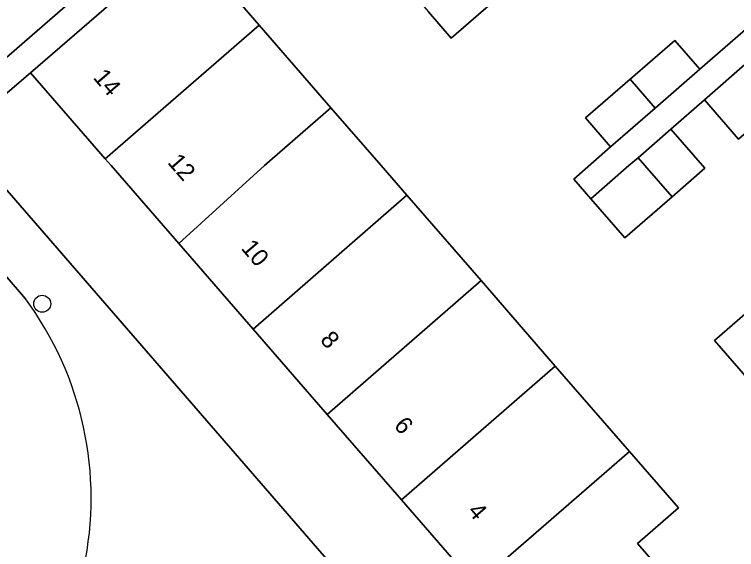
# Model space of a CAD drawing. Extents: x 155887 to 156869, y 383880 to 384678.
# Drawn here: x 156372.39 to 156413.9, y 383977.95 to 384008.68 of the extents above; entities that cross this region are included whole.
import ezdxf

# ---------------------------------------------------------------- set-up
doc = ezdxf.new("R2010")
doc.units = 0
for name, color, linetype in [('IMGEO_Boom', 7, 'Continuous'), ('IMGEO_Erf', 7, 'Continuous'), ('IMGEO_Pand', 7, 'Continuous'), ('IMGEO_Pand_nummerreeks', 7, 'Continuous'), ('IMGEO_Parkeervlak_open', 7, 'Continuous'), ('IMGEO_Rijbaan_lokaal_gesloten', 7, 'Continuous'), ('IMGEO_Rijbaan_lokaal_open', 7, 'Continuous'), ('IMGEO_Voetpad_open', 7, 'Continuous')]:
    doc.layers.add(name, color=color, linetype=linetype)

msp = doc.modelspace()

# ---------------------------------------------------------------- linework, layer by layer
at = {"layer": 'IMGEO_Boom'}
msp.add_circle((156373.99, 383992.065), 0.489, dxfattribs=at)
at = {"layer": 'IMGEO_Erf'}
for points in [[(156421.088, 384011.626), (156417.445, 384008.459), (156419.396, 384006.214), (156416.642, 384003.82), (156414.003, 384001.526), (156412.052, 384003.771), (156410.126, 384002.097), (156412.079, 383999.85), (156410.189, 383998.207), (156407.474, 383995.847), (156405.52, 383998.094), (156404.537, 383999.225), (156406.663, 384001.074), (156405.221, 384002.734), (156407.785, 384004.961), (156410.353, 384007.192), (156411.795, 384005.532), (156415.72, 384008.941)], [(156402.052, 384011.275), (156397.501, 384007.316), (156396.19, 384008.823)], [(156370.715, 384000), (156403.914, 383961.759), (156447.9, 384000), (156450.32, 384002.104), (156447.442, 384005.351), (156442.777, 384001.297), (156441.285, 384000), (156438.193, 383997.312), (156433.738, 383993.441), (156429.134, 383989.439), (156424.53, 383985.438), (156419.998, 383981.499), (156412.635, 383989.948), (156417.427, 383994.112), (156418.816, 383992.513), (156418.883, 383992.436), (156423.241, 383996.223), (156427.589, 384000), (156427.713, 384000.108), (156426.24, 384001.807), (156424.143, 384004.225), (156428.841, 384008.298), (156430.874, 384005.835), (156435.4, 384009.769)], [(156385.457, 384009.21), (156386.455, 384008.063), (156390.586, 384003.317), (156393.473, 384000), (156394.953, 383998.297), (156399.218, 383993.391), (156403.482, 383988.485), (156407.747, 383983.58), (156410.555, 383980.349), (156408.201, 383978.302), (156412.209, 383973.692), (156405.709, 383968.065), (156398.902, 383975.896), (156394.637, 383980.801), (156390.373, 383985.707), (156386.108, 383990.613), (156381.844, 383995.518), (156377.948, 384000), (156377.617, 384000.38), (156373.325, 384005.318), (156369.161, 384001.79)]]:
    msp.add_lwpolyline(points, dxfattribs=at)
at = {"layer": 'IMGEO_Pand'}
for points in [[(156394.77, 384019.907), (156390.088, 384015.836), (156393.37, 384012.064), (156396.19, 384008.823), (156397.501, 384007.316), (156402.052, 384011.275), (156402.186, 384011.391)], [(156377.617, 384000.38), (156386.455, 384008.063), (156385.457, 384009.21), (156382.174, 384012.981), (156373.325, 384005.318)], [(156390.586, 384003.317), (156386.455, 384008.063), (156377.617, 384000.38), (156377.948, 384000), (156381.844, 383995.518), (156386.766, 384000)], [(156409.229, 384003.303), (156411.795, 384005.532), (156410.353, 384007.192), (156407.785, 384004.961)], [(156414.691, 384006.065), (156412.052, 384003.771), (156414.003, 384001.526), (156416.642, 384003.82)], [(156409.229, 384003.303), (156407.785, 384004.961), (156405.221, 384002.734), (156406.663, 384001.074)], [(156390.586, 384003.317), (156386.766, 384000), (156381.844, 383995.518), (156386.108, 383990.613), (156394.953, 383998.297), (156393.473, 384000)], [(156410.126, 384002.097), (156408.235, 384000.454), (156408.63, 384000), (156410.189, 383998.207), (156412.079, 383999.85)], [(156407.713, 384000), (156405.52, 383998.094), (156407.474, 383995.847), (156410.189, 383998.207), (156408.63, 384000), (156408.235, 384000.454)], [(156386.108, 383990.613), (156390.373, 383985.707), (156399.218, 383993.391), (156394.953, 383998.297)], [(156424.53, 383985.438), (156418.592, 383992.273), (156418.816, 383992.513), (156417.427, 383994.112), (156412.635, 383989.948), (156419.998, 383981.499)], [(156394.637, 383980.801), (156403.482, 383988.485), (156399.218, 383993.391), (156390.373, 383985.707)], [(156394.637, 383980.801), (156398.902, 383975.896), (156407.747, 383983.58), (156403.482, 383988.485)], [(156407.747, 383983.58), (156398.902, 383975.896), (156405.709, 383968.065), (156412.209, 383973.692), (156408.201, 383978.302), (156410.555, 383980.349)]]:
    msp.add_lwpolyline(points, close=True, dxfattribs=at)
at = {"layer": 'IMGEO_Parkeervlak_open'}
msp.add_lwpolyline([(156366.002, 384005.454), (156368.129, 384002.924), (156414.489, 384043.181)], dxfattribs=at)
at = {"layer": 'IMGEO_Rijbaan_lokaal_gesloten'}
msp.add_lwpolyline([(156373.031, 383992.347), (156366.714, 383999.688)], dxfattribs=at)
for centre, radius, start, end in [((156405.097, 383975.859), 49.531, 130.6974, 139.6887), ((156357.526, 383980.895), 19.276, 347.9825, 36.4483)]:
    msp.add_arc(centre, radius, start, end, dxfattribs=at)
at = {"layer": 'IMGEO_Rijbaan_lokaal_open'}
msp.add_arc((156405.097, 383975.859), 49.531, 130.6974, 139.6887, dxfattribs=at)
at = {"layer": 'IMGEO_Voetpad_open'}
for points in [[(156463.383, 384083.579), (156462.406, 384084.734), (156416.764, 384045.168), (156413.906, 384048.462), (156411.601, 384046.501), (156414.489, 384043.181), (156368.129, 384002.924), (156369.161, 384001.79), (156373.325, 384005.318), (156382.174, 384012.981), (156388.106, 384018.114), (156415.505, 384042.009), (156417.787, 384044.012)], [(156421.088, 384011.626), (156423.788, 384013.972), (156426.497, 384016.326), (156430.265, 384019.648), (156432.98, 384022.008), (156432.019, 384023.109), (156429.908, 384021.266), (156427.342, 384019.037), (156424.776, 384016.808), (156422.814, 384015.103), (156420.852, 384013.399), (156418.286, 384011.17), (156415.72, 384008.941), (156411.795, 384005.532), (156409.229, 384003.303), (156406.663, 384001.074), (156404.537, 383999.225), (156405.52, 383998.094), (156407.713, 384000), (156408.235, 384000.454), (156410.126, 384002.097), (156412.052, 384003.771), (156414.691, 384006.065), (156417.445, 384008.459)]]:
    msp.add_lwpolyline(points, close=True, dxfattribs=at)
for points in [[(156376.206, 383962.213), (156378.318, 383961.954), (156382.185, 383961.48), (156384.17, 383961.221), (156396.435, 383959.619), (156399.536, 383959.735), (156402.343, 383960.577), (156403.914, 383961.759), (156370.715, 384000)], [(156366.714, 383999.688), (156373.031, 383992.347)]]:
    msp.add_lwpolyline(points, dxfattribs=at)
msp.add_arc((156357.526, 383980.895), 19.276, 347.9825, 36.4483, dxfattribs=at)

# ---------------------------------------------------------------- texts
at = {"layer": 'IMGEO_Pand_nummerreeks'}
for s, rotation, p in [('14', 310.4027, (156376.872, 384005.039)), ('12', 311.0035, (156381.149, 384000.161)), ('10', 310.7461, (156385.375, 383995.236)), ('8', 310.7461, (156389.918, 383989.963)), ('6', 310.7461, (156394.158, 383985.042)), ('4', 310.7461, (156398.401, 383980.117))]:
    msp.add_text(s, height=1, rotation=rotation, dxfattribs=at).set_placement(p)

doc.saveas('drawing.dxf')
